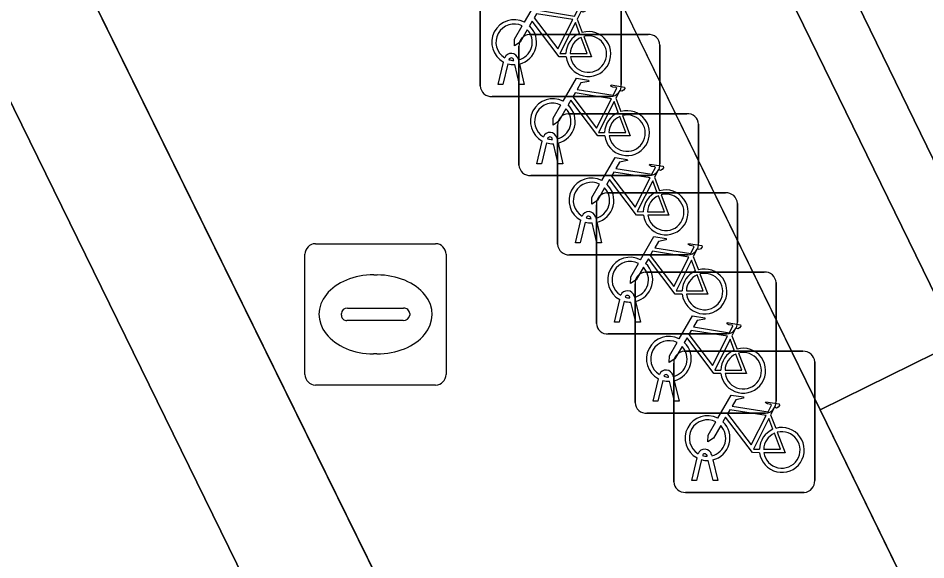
# Model space of a CAD drawing. Extents: x 160455 to 162082, y 388339 to 389736.
# Drawn here: x 160949.26 to 160955.69, y 388874.54 to 388878.37 of the extents above; entities that cross this region are included whole.
import ezdxf

# ---------------------------------------------------------------- set-up
doc = ezdxf.new("R2010")
doc.units = 0
for name, color, linetype in [('IMGEO_Fietsenrek', 7, 'Continuous'), ('IMGEO_Fietspad_gesloten', 7, 'Continuous'), ('IMGEO_Kolk', 7, 'Continuous'), ('IMGEO_Pand', 7, 'Continuous'), ('IMGEO_Voetpad_open', 7, 'Continuous')]:
    doc.layers.add(name, color=color, linetype=linetype)

msp = doc.modelspace()

# ---------------------------------------------------------------- linework, layer by layer
at = {"layer": 'IMGEO_Fietsenrek'}
for p, q in [((160952.5315, 388877.8929), (160952.5315, 388878.7338)), ((160952.5315, 388878.7338), (160952.5315, 388877.8929)), ((160953.5305, 388878.7431), (160953.5305, 388877.9022)), ((160953.5305, 388877.9022), (160953.5305, 388878.7431)), ((160953.2182, 388878.3672), (160953.2545, 388878.272)), ((160952.8799, 388878.2575), (160953.7208, 388878.2575)), ((160953.7208, 388878.2575), (160952.8799, 388878.2575)), ((160952.8055, 388877.3329), (160952.8055, 388878.1738)), ((160952.8055, 388878.1738), (160952.8055, 388877.3329)), ((160953.8045, 388878.1831), (160953.8045, 388877.3422)), ((160953.8045, 388877.3422), (160953.8045, 388878.1831)), ((160952.6585, 388877.9023), (160952.6968, 388878.0623)), ((160952.7689, 388878.0739), (160952.7679, 388878.0782)), ((160952.7996, 388878.0854), (160952.8014, 388878.0775)), ((160952.7272, 388878.0501), (160952.6919, 388877.9023)), ((160952.81, 388877.9023), (160952.7761, 388878.044)), ((160952.8084, 388878.0483), (160952.8434, 388877.9023)), ((160952.6919, 388877.9023), (160952.6585, 388877.9023)), ((160952.8434, 388877.9023), (160952.81, 388877.9023)), ((160953.4561, 388877.8185), (160952.6152, 388877.8185)), ((160952.6152, 388877.8185), (160953.4561, 388877.8185)), ((160953.4922, 388877.8072), (160953.5285, 388877.712)), ((160953.1539, 388877.6965), (160953.9948, 388877.6965)), ((160953.9948, 388877.6965), (160953.1539, 388877.6965)), ((160953.0795, 388876.7719), (160953.0795, 388877.6128)), ((160953.0795, 388877.6128), (160953.0795, 388876.7719)), ((160954.0785, 388877.6221), (160954.0785, 388876.7812)), ((160954.0785, 388876.7812), (160954.0785, 388877.6221)), ((160952.9325, 388877.3423), (160952.9708, 388877.5023)), ((160953.0012, 388877.4901), (160952.9659, 388877.3423)), ((160953.0429, 388877.5139), (160953.0419, 388877.5182)), ((160953.084, 388877.3423), (160953.0501, 388877.484)), ((160953.0736, 388877.5254), (160953.0754, 388877.5175)), ((160953.0824, 388877.4883), (160953.1174, 388877.3423)), ((160952.9659, 388877.3423), (160952.9325, 388877.3423)), ((160953.1174, 388877.3423), (160953.084, 388877.3423)), ((160953.7301, 388877.2585), (160952.8892, 388877.2585)), ((160952.8892, 388877.2585), (160953.7301, 388877.2585)), ((160953.7662, 388877.2462), (160953.8025, 388877.151)), ((160953.4289, 388877.1355), (160954.2698, 388877.1355)), ((160954.2698, 388877.1355), (160953.4289, 388877.1355)), ((160953.3545, 388876.2109), (160953.3545, 388877.0518)), ((160953.3545, 388877.0518), (160953.3545, 388876.2109)), ((160954.3535, 388877.0611), (160954.3535, 388876.2202)), ((160954.3535, 388876.2202), (160954.3535, 388877.0611)), ((160953.3476, 388876.9644), (160953.3494, 388876.9565)), ((160953.2065, 388876.7813), (160953.2448, 388876.9413)), ((160953.2752, 388876.9291), (160953.2399, 388876.7813)), ((160953.3169, 388876.9529), (160953.3159, 388876.9572)), ((160953.358, 388876.7813), (160953.3241, 388876.923)), ((160953.3564, 388876.9273), (160953.3914, 388876.7813)), ((160953.2399, 388876.7813), (160953.2065, 388876.7813)), ((160953.3914, 388876.7813), (160953.358, 388876.7813)), ((160954.0041, 388876.6975), (160953.1632, 388876.6975)), ((160953.1632, 388876.6975), (160954.0041, 388876.6975)), ((160954.0412, 388876.6852), (160954.0775, 388876.59)), ((160953.7029, 388876.5745), (160954.5438, 388876.5745)), ((160954.5438, 388876.5745), (160953.7029, 388876.5745)), ((160953.6285, 388875.6499), (160953.6285, 388876.4908)), ((160953.6285, 388876.4908), (160953.6285, 388875.6499)), ((160954.6275, 388876.5001), (160954.6275, 388875.6592)), ((160954.6275, 388875.6592), (160954.6275, 388876.5001)), ((160953.5919, 388876.3919), (160953.5909, 388876.3962)), ((160953.6226, 388876.4034), (160953.6244, 388876.3955)), ((160953.4815, 388876.2203), (160953.5198, 388876.3803)), ((160953.5502, 388876.3681), (160953.5149, 388876.2203)), ((160953.633, 388876.2203), (160953.5991, 388876.362)), ((160953.6314, 388876.3663), (160953.6664, 388876.2203)), ((160953.5149, 388876.2203), (160953.4815, 388876.2203)), ((160953.6664, 388876.2203), (160953.633, 388876.2203)), ((160954.2791, 388876.1365), (160953.4382, 388876.1365)), ((160953.4382, 388876.1365), (160954.2791, 388876.1365)), ((160954.3152, 388876.1242), (160954.3515, 388876.029)), ((160953.9769, 388876.0135), (160954.8178, 388876.0135)), ((160954.8178, 388876.0135), (160953.9769, 388876.0135)), ((160954.9015, 388875.9391), (160954.9015, 388875.0982)), ((160954.9015, 388875.0982), (160954.9015, 388875.9391)), ((160953.9025, 388875.0889), (160953.9025, 388875.9298)), ((160953.9025, 388875.9298), (160953.9025, 388875.0889)), ((160953.7555, 388875.6593), (160953.7938, 388875.8193)), ((160953.8242, 388875.8071), (160953.7889, 388875.6593)), ((160953.8659, 388875.8309), (160953.8649, 388875.8352)), ((160953.8966, 388875.8424), (160953.8984, 388875.8345)), ((160953.907, 388875.6593), (160953.8731, 388875.801)), ((160953.9054, 388875.8053), (160953.9404, 388875.6593)), ((160953.7889, 388875.6593), (160953.7555, 388875.6593)), ((160953.9404, 388875.6593), (160953.907, 388875.6593)), ((160954.5531, 388875.5755), (160953.7122, 388875.5755)), ((160953.7122, 388875.5755), (160954.5531, 388875.5755)), ((160954.5892, 388875.5632), (160954.6255, 388875.468)), ((160954.0295, 388875.0983), (160954.0678, 388875.2583)), ((160954.0982, 388875.2461), (160954.0629, 388875.0983)), ((160954.1399, 388875.2699), (160954.1389, 388875.2742)), ((160954.181, 388875.0983), (160954.1471, 388875.24)), ((160954.1706, 388875.2814), (160954.1724, 388875.2735)), ((160954.1794, 388875.2443), (160954.2144, 388875.0983)), ((160954.0629, 388875.0983), (160954.0295, 388875.0983)), ((160954.2144, 388875.0983), (160954.181, 388875.0983)), ((160954.8271, 388875.0145), (160953.9862, 388875.0145)), ((160953.9862, 388875.0145), (160954.8271, 388875.0145))]:
    msp.add_line(p, q, dxfattribs=at)
for points in [[(160952.8441, 388878.3442), (160952.9388, 388878.5077), (160953.025, 388878.4939), (160953.0267, 388878.4852), (160952.9706, 388878.4743), (160952.9444, 388878.429), (160953.1996, 388878.3882)], [(160953.1996, 388878.3882), (160953.2246, 388878.437), (160953.2195, 388878.441), (160953.1963, 388878.4447), (160953.1836, 388878.4522), (160953.1826, 388878.4553), (160953.1848, 388878.4599), (160953.2796, 388878.4448), (160953.2819, 388878.4345), (160953.2725, 388878.4221), (160953.2601, 388878.4157), (160953.2456, 388878.4219), (160953.2182, 388878.3672)], [(160953.1867, 388878.363), (160952.9299, 388878.404), (160952.9132, 388878.3752), (160953.0802, 388878.1549), (160953.1867, 388878.363)], [(160952.8648, 388878.2917), (160952.8132, 388878.2025), (160952.7733, 388878.1765), (160952.7745, 388878.224), (160952.829, 388878.3182)], [(160953.1398, 388878.0995), (160953.0901, 388878.0996), (160952.8994, 388878.3513), (160952.8804, 388878.3185)], [(160953.2347, 388878.265), (160953.2054, 388878.3418), (160953.096, 388878.1237), (160953.1387, 388878.1236)], [(160953.1687, 388878.1235), (160953.2886, 388878.1233), (160953.2454, 388878.2369)], [(160953.2652, 388878.2438), (160953.3202, 388878.0992), (160953.1701, 388878.0995)], [(160953.1181, 388877.7842), (160953.2128, 388877.9477), (160953.299, 388877.9339), (160953.3007, 388877.9252), (160953.2446, 388877.9143), (160953.2184, 388877.869), (160953.4736, 388877.8282)], [(160953.4736, 388877.8282), (160953.4986, 388877.877), (160953.4935, 388877.881), (160953.4703, 388877.8847), (160953.4576, 388877.8922), (160953.4566, 388877.8953), (160953.4588, 388877.8999), (160953.5536, 388877.8848), (160953.5559, 388877.8745), (160953.5465, 388877.8621), (160953.5341, 388877.8557), (160953.5196, 388877.8619), (160953.4922, 388877.8072)], [(160953.4607, 388877.803), (160953.2039, 388877.844), (160953.1872, 388877.8152), (160953.3542, 388877.5949), (160953.4607, 388877.803)], [(160953.1388, 388877.7317), (160953.0872, 388877.6425), (160953.0473, 388877.6165), (160953.0485, 388877.664), (160953.103, 388877.7582)], [(160953.4138, 388877.5395), (160953.3641, 388877.5396), (160953.1734, 388877.7913), (160953.1544, 388877.7585)], [(160953.5087, 388877.705), (160953.4794, 388877.7818), (160953.37, 388877.5637), (160953.4127, 388877.5636)], [(160953.4427, 388877.5635), (160953.5626, 388877.5633), (160953.5194, 388877.6769)], [(160953.5392, 388877.6838), (160953.5942, 388877.5392), (160953.4441, 388877.5395)], [(160953.3921, 388877.2232), (160953.4868, 388877.3867), (160953.573, 388877.3729), (160953.5747, 388877.3642), (160953.5186, 388877.3533), (160953.4924, 388877.308), (160953.7476, 388877.2672)], [(160953.7476, 388877.2672), (160953.7726, 388877.316), (160953.7675, 388877.32), (160953.7443, 388877.3237), (160953.7316, 388877.3312), (160953.7306, 388877.3343), (160953.7328, 388877.3389), (160953.8276, 388877.3238), (160953.8299, 388877.3135), (160953.8205, 388877.3011), (160953.8081, 388877.2947), (160953.7936, 388877.3009), (160953.7662, 388877.2462)], [(160953.6878, 388876.9785), (160953.6381, 388876.9786), (160953.4474, 388877.2303), (160953.4284, 388877.1975)], [(160953.7347, 388877.242), (160953.4779, 388877.283), (160953.4612, 388877.2542), (160953.6282, 388877.0339), (160953.7347, 388877.242)], [(160953.7827, 388877.144), (160953.7534, 388877.2208), (160953.644, 388877.0027), (160953.6867, 388877.0026)], [(160953.4128, 388877.1707), (160953.3612, 388877.0815), (160953.3213, 388877.0555), (160953.3225, 388877.103), (160953.377, 388877.1972)], [(160953.7167, 388877.0025), (160953.8366, 388877.0023), (160953.7934, 388877.1159)], [(160953.8132, 388877.1228), (160953.8682, 388876.9782), (160953.7181, 388876.9785)], [(160953.6671, 388876.6622), (160953.7618, 388876.8257), (160953.848, 388876.8119), (160953.8497, 388876.8032), (160953.7936, 388876.7923), (160953.7674, 388876.747), (160954.0226, 388876.7062)], [(160954.0226, 388876.7062), (160954.0476, 388876.755), (160954.0425, 388876.759), (160954.0193, 388876.7627), (160954.0066, 388876.7702), (160954.0056, 388876.7733), (160954.0078, 388876.7779), (160954.1026, 388876.7628), (160954.1049, 388876.7525), (160954.0955, 388876.7401), (160954.0831, 388876.7337), (160954.0686, 388876.7399), (160954.0412, 388876.6852)], [(160954.0097, 388876.681), (160953.7529, 388876.722), (160953.7362, 388876.6932), (160953.9032, 388876.4729), (160954.0097, 388876.681)], [(160953.9628, 388876.4175), (160953.9131, 388876.4176), (160953.7224, 388876.6693), (160953.7034, 388876.6365)], [(160954.0577, 388876.583), (160954.0284, 388876.6598), (160953.919, 388876.4417), (160953.9617, 388876.4416)], [(160953.6878, 388876.6097), (160953.6362, 388876.5205), (160953.5963, 388876.4945), (160953.5975, 388876.542), (160953.652, 388876.6362)], [(160953.9917, 388876.4415), (160954.1116, 388876.4413), (160954.0684, 388876.5549)], [(160954.0882, 388876.5618), (160954.1432, 388876.4172), (160953.9931, 388876.4175)], [(160953.9411, 388876.1012), (160954.0358, 388876.2647), (160954.122, 388876.2509), (160954.1237, 388876.2422), (160954.0676, 388876.2313), (160954.0414, 388876.186), (160954.2966, 388876.1452)], [(160954.2966, 388876.1452), (160954.3216, 388876.194), (160954.3165, 388876.198), (160954.2933, 388876.2017), (160954.2806, 388876.2092), (160954.2796, 388876.2123), (160954.2818, 388876.2169), (160954.3766, 388876.2018), (160954.3789, 388876.1915), (160954.3695, 388876.1791), (160954.3571, 388876.1727), (160954.3426, 388876.1789), (160954.3152, 388876.1242)], [(160954.2837, 388876.12), (160954.0269, 388876.161), (160954.0102, 388876.1322), (160954.1772, 388875.9119), (160954.2837, 388876.12)], [(160953.9618, 388876.0487), (160953.9102, 388875.9595), (160953.8703, 388875.9335), (160953.8715, 388875.981), (160953.926, 388876.0752)], [(160954.2368, 388875.8565), (160954.1871, 388875.8566), (160953.9964, 388876.1083), (160953.9774, 388876.0755)], [(160954.3317, 388876.022), (160954.3024, 388876.0988), (160954.193, 388875.8807), (160954.2357, 388875.8806)], [(160954.3622, 388876.0008), (160954.4172, 388875.8562), (160954.2671, 388875.8565)], [(160954.2657, 388875.8805), (160954.3856, 388875.8803), (160954.3424, 388875.9939)], [(160954.2151, 388875.5402), (160954.3098, 388875.7037), (160954.396, 388875.6899), (160954.3977, 388875.6812), (160954.3416, 388875.6703), (160954.3154, 388875.625), (160954.5706, 388875.5842)], [(160954.5706, 388875.5842), (160954.5956, 388875.633), (160954.5905, 388875.637), (160954.5673, 388875.6407), (160954.5546, 388875.6482), (160954.5536, 388875.6513), (160954.5558, 388875.6559), (160954.6506, 388875.6408), (160954.6529, 388875.6305), (160954.6435, 388875.6181), (160954.6311, 388875.6117), (160954.6166, 388875.6179), (160954.5892, 388875.5632)], [(160954.5577, 388875.559), (160954.3009, 388875.6), (160954.2842, 388875.5712), (160954.4512, 388875.3509), (160954.5577, 388875.559)], [(160954.2358, 388875.4877), (160954.1842, 388875.3985), (160954.1443, 388875.3725), (160954.1455, 388875.42), (160954.2, 388875.5142)], [(160954.5108, 388875.2955), (160954.4611, 388875.2956), (160954.2704, 388875.5473), (160954.2514, 388875.5145)], [(160954.6057, 388875.461), (160954.5764, 388875.5378), (160954.467, 388875.3197), (160954.5097, 388875.3196)], [(160954.5397, 388875.3195), (160954.6596, 388875.3193), (160954.6164, 388875.4329)], [(160954.6362, 388875.4398), (160954.6912, 388875.2952), (160954.5411, 388875.2955)]]:
    msp.add_lwpolyline(points, dxfattribs=at)
for centre, radius, start, end in [((160952.7711, 388878.2029), 0.159, 62.67661, 242.13685), ((160952.7711, 388878.2029), 0.129, 63.31916, 238.90302), ((160952.7711, 388878.2029), 0.159, 283.5766, 46.60424), ((160952.7711, 388878.2029), 0.129, 283.60429, 43.43025), ((160952.8832, 388878.1796), 0.0779, 92.4484, 184.28452), ((160952.8832, 388878.1796), 0.0779, 92.4484, 184.28452), ((160953.2977, 388878.1189), 0.159, 113.3408, 178.32165), ((160953.2977, 388878.1189), 0.159, 187.0065, 105.77075), ((160953.7266, 388878.1798), 0.0779, 2.4484, 94.28452), ((160953.7266, 388878.1798), 0.0779, 2.4484, 94.28452), ((160953.2977, 388878.1189), 0.129, 113.92302, 177.95563), ((160953.2977, 388878.1189), 0.129, 188.67146, 104.58832), ((160952.7509, 388878.0743), 0.0499, 12.8025, 158.69338), ((160952.7509, 388878.0743), 0.0174, 12.8025, 163.45023), ((160952.7711, 388878.2029), 0.129, 253.41502, 269.02044), ((160952.7711, 388878.2029), 0.159, 253.99666, 271.78671), ((160952.6094, 388877.8962), 0.0779, 182.4484, 274.28452), ((160952.6094, 388877.8962), 0.0779, 182.4484, 274.28452), ((160953.4528, 388877.8964), 0.0779, 272.4484, 4.28452), ((160953.4528, 388877.8964), 0.0779, 272.4484, 4.28452), ((160953.0451, 388877.6429), 0.159, 62.67661, 242.13685), ((160953.0451, 388877.6429), 0.129, 63.31916, 238.90302), ((160953.0451, 388877.6429), 0.159, 283.5766, 46.60424), ((160953.0451, 388877.6429), 0.129, 283.60429, 43.43025), ((160953.1572, 388877.6186), 0.0779, 92.4484, 184.28452), ((160953.1572, 388877.6186), 0.0779, 92.4484, 184.28452), ((160953.5717, 388877.5589), 0.159, 113.3408, 178.32165), ((160953.5717, 388877.5589), 0.159, 187.0065, 105.77075), ((160953.5717, 388877.5589), 0.129, 113.92302, 177.95563), ((160953.5717, 388877.5589), 0.129, 188.67146, 104.58832), ((160954.0006, 388877.6188), 0.0779, 2.4484, 94.28452), ((160954.0006, 388877.6188), 0.0779, 2.4484, 94.28452), ((160953.0249, 388877.5143), 0.0499, 12.8025, 158.69338), ((160953.0451, 388877.6429), 0.159, 253.99666, 271.78671), ((160953.0249, 388877.5143), 0.0174, 12.8025, 163.45023), ((160953.0451, 388877.6429), 0.129, 253.41502, 269.02044), ((160952.8834, 388877.3362), 0.0779, 182.4484, 274.28452), ((160952.8834, 388877.3362), 0.0779, 182.4484, 274.28452), ((160953.7268, 388877.3364), 0.0779, 272.4484, 4.28452), ((160953.7268, 388877.3364), 0.0779, 272.4484, 4.28452), ((160953.3191, 388877.0819), 0.159, 62.67661, 242.13685), ((160953.3191, 388877.0819), 0.129, 63.31916, 238.90302), ((160953.3191, 388877.0819), 0.129, 283.60429, 43.43025), ((160953.3191, 388877.0819), 0.159, 283.5766, 46.60424), ((160953.8457, 388876.9979), 0.159, 187.0065, 105.77075), ((160953.4322, 388877.0576), 0.0779, 92.4484, 184.28452), ((160953.4322, 388877.0576), 0.0779, 92.4484, 184.28452), ((160953.8457, 388876.9979), 0.159, 113.3408, 178.32165), ((160953.8457, 388876.9979), 0.129, 113.92302, 177.95563), ((160953.8457, 388876.9979), 0.129, 188.67146, 104.58832), ((160954.2756, 388877.0578), 0.0779, 2.4484, 94.28452), ((160954.2756, 388877.0578), 0.0779, 2.4484, 94.28452), ((160953.2989, 388876.9533), 0.0499, 12.8025, 158.69338), ((160953.2989, 388876.9533), 0.0174, 12.8025, 163.45023), ((160953.3191, 388877.0819), 0.159, 253.99666, 271.78671), ((160953.3191, 388877.0819), 0.129, 253.41502, 269.02044), ((160953.1574, 388876.7752), 0.0779, 182.4484, 274.28452), ((160953.1574, 388876.7752), 0.0779, 182.4484, 274.28452), ((160954.0008, 388876.7754), 0.0779, 272.4484, 4.28452), ((160954.0008, 388876.7754), 0.0779, 272.4484, 4.28452), ((160953.5941, 388876.5209), 0.159, 62.67661, 242.13685), ((160953.5941, 388876.5209), 0.129, 63.31916, 238.90302), ((160953.5941, 388876.5209), 0.129, 283.60429, 43.43025), ((160953.5941, 388876.5209), 0.159, 283.5766, 46.60424), ((160954.1207, 388876.4369), 0.159, 113.3408, 178.32165), ((160954.1207, 388876.4369), 0.159, 187.0065, 105.77075), ((160953.7062, 388876.4966), 0.0779, 92.4484, 184.28452), ((160953.7062, 388876.4966), 0.0779, 92.4484, 184.28452), ((160954.1207, 388876.4369), 0.129, 113.92302, 177.95563), ((160954.1207, 388876.4369), 0.129, 188.67146, 104.58832), ((160954.5496, 388876.4968), 0.0779, 2.4484, 94.28452), ((160954.5496, 388876.4968), 0.0779, 2.4484, 94.28452), ((160953.5739, 388876.3923), 0.0499, 12.8025, 158.69338), ((160953.5739, 388876.3923), 0.0174, 12.8025, 163.45023), ((160953.5941, 388876.5209), 0.129, 253.41502, 269.02044), ((160953.5941, 388876.5209), 0.159, 253.99666, 271.78671), ((160953.4324, 388876.2142), 0.0779, 182.4484, 274.28452), ((160953.4324, 388876.2142), 0.0779, 182.4484, 274.28452), ((160954.2758, 388876.2144), 0.0779, 272.4484, 4.28452), ((160954.2758, 388876.2144), 0.0779, 272.4484, 4.28452), ((160953.8681, 388875.9599), 0.159, 62.67661, 242.13685), ((160953.8681, 388875.9599), 0.129, 63.31916, 238.90302), ((160953.8681, 388875.9599), 0.159, 283.5766, 46.60424), ((160953.8681, 388875.9599), 0.129, 283.60429, 43.43025), ((160953.9802, 388875.9356), 0.0779, 92.4484, 184.28452), ((160953.9802, 388875.9356), 0.0779, 92.4484, 184.28452), ((160954.3947, 388875.8759), 0.159, 113.3408, 178.32165), ((160954.3947, 388875.8759), 0.159, 187.0065, 105.77075), ((160954.3947, 388875.8759), 0.129, 188.67146, 104.58832), ((160954.8236, 388875.9358), 0.0779, 2.4484, 94.28452), ((160954.8236, 388875.9358), 0.0779, 2.4484, 94.28452), ((160954.3947, 388875.8759), 0.129, 113.92302, 177.95563), ((160953.8479, 388875.8313), 0.0499, 12.8025, 158.69338), ((160953.8681, 388875.9599), 0.159, 253.99666, 271.78671), ((160953.8479, 388875.8313), 0.0174, 12.8025, 163.45023), ((160953.8681, 388875.9599), 0.129, 253.41502, 269.02044), ((160953.7064, 388875.6532), 0.0779, 182.4484, 274.28452), ((160953.7064, 388875.6532), 0.0779, 182.4484, 274.28452), ((160954.5498, 388875.6534), 0.0779, 272.4484, 4.28452), ((160954.5498, 388875.6534), 0.0779, 272.4484, 4.28452), ((160954.1421, 388875.3989), 0.159, 62.67661, 242.13685), ((160954.1421, 388875.3989), 0.129, 63.31916, 238.90302), ((160954.1421, 388875.3989), 0.129, 283.60429, 43.43025), ((160954.1421, 388875.3989), 0.159, 283.5766, 46.60424), ((160954.6687, 388875.3149), 0.159, 113.3408, 178.32165), ((160954.6687, 388875.3149), 0.159, 187.0065, 105.77075), ((160954.6687, 388875.3149), 0.129, 113.92302, 177.95563), ((160954.6687, 388875.3149), 0.129, 188.67146, 104.58832), ((160954.1219, 388875.2703), 0.0499, 12.8025, 158.69338), ((160954.1421, 388875.3989), 0.159, 253.99666, 271.78671), ((160954.1219, 388875.2703), 0.0174, 12.8025, 163.45023), ((160954.1421, 388875.3989), 0.129, 253.41502, 269.02044), ((160954.8238, 388875.0924), 0.0779, 272.4484, 4.28452), ((160954.8238, 388875.0924), 0.0779, 272.4484, 4.28452), ((160953.9804, 388875.0922), 0.0779, 182.4484, 274.28452), ((160953.9804, 388875.0922), 0.0779, 182.4484, 274.28452)]:
    msp.add_arc(centre, radius, start, end, dxfattribs=at)
at = {"layer": 'IMGEO_Fietspad_gesloten'}
msp.add_lwpolyline([(160955.877, 388881.838), (160955.343, 388882.949), (160953.268, 388887.192), (160951.4, 388886.278), (160953.466, 388882.047), (160954.001, 388880.949), (160965.786, 388856.765), (160967.666, 388857.68)], close=True, dxfattribs=at)
at = {"layer": 'IMGEO_Kolk'}
for p, q in [((160951.3629, 388876.7755), (160952.2151, 388876.7755)), ((160951.2885, 388875.8489), (160951.2885, 388876.7011)), ((160952.2895, 388876.7011), (160952.2895, 388875.8489)), ((160951.7765, 388876.5547), (160951.8015, 388876.5547)), ((160951.5469, 388876.2689), (160951.5469, 388876.2811)), ((160951.59, 388876.3183), (160951.9879, 388876.3183)), ((160952.031, 388876.2811), (160952.031, 388876.2689)), ((160951.9845, 388876.2317), (160951.5866, 388876.2317)), ((160951.7985, 388875.9953), (160951.7736, 388875.9953)), ((160952.2151, 388875.7745), (160951.3629, 388875.7745))]:
    msp.add_line(p, q, dxfattribs=at)
for points in [[(160951.3629, 388876.7755), (160952.2151, 388876.7755)], [(160951.2885, 388875.8489), (160951.2885, 388876.7011)], [(160952.2895, 388876.7011), (160952.2895, 388875.8489)], [(160952.2151, 388875.7745), (160951.3629, 388875.7745)]]:
    msp.add_lwpolyline(points, dxfattribs=at)
for centre, radius, start, end in [((160951.365, 388876.699), 0.0765, 91.55205, 178.44795), ((160951.365, 388876.699), 0.0765, 91.55205, 178.44795), ((160952.213, 388876.699), 0.0765, 1.55205, 88.44795), ((160952.213, 388876.699), 0.0765, 1.55205, 88.44795), ((160951.5871, 388876.2781), 0.0403, 85.87752, 175.75265), ((160951.5836, 388876.2682), 0.0366, 178.93798, 274.71019), ((160951.9884, 388876.2745), 0.043, 264.86636, 352.45326), ((160951.9924, 388876.2799), 0.0386, 1.73085, 96.63898), ((160951.365, 388875.851), 0.0765, 181.55205, 268.44795), ((160951.365, 388875.851), 0.0765, 181.55205, 268.44795), ((160952.213, 388875.851), 0.0765, 271.55205, 358.44795), ((160952.213, 388875.851), 0.0765, 271.55205, 358.44795)]:
    msp.add_arc(centre, radius, start, end, dxfattribs=at)
for centre, major_axis, ratio, start_param, end_param in [((160951.775, 388876.275), (-0.3872, 0.002), 0.722429, 4.712389, 7.853982), ((160951.8, 388876.275), (-0.3901, 0.002), 0.717154, 1.570796, 4.712389)]:
    msp.add_ellipse(centre, major_axis=major_axis, ratio=ratio, start_param=start_param, end_param=end_param, dxfattribs=at)
at = {"layer": 'IMGEO_Pand'}
msp.add_lwpolyline([(160946.404, 388883.487), (160945.527, 388885.278), (160948.262, 388886.604), (160943.082, 388897.181), (160942.472, 388898.428), (160942.027, 388899.36), (160941.582, 388900.27), (160936.655, 388897.846), (160932.67, 388906.09), (160912.86, 388896.392), (160935.895, 388849.326), (160936.395, 388848.304), (160945.056, 388852.538), (160946.265, 388853.123), (160947.36, 388853.658), (160948.706, 388850.914), (160952.208, 388852.636), (160953.666, 388853.353), (160959.714, 388856.328)], close=True, dxfattribs=at)
at = {"layer": 'IMGEO_Voetpad_open'}
for points in [[(160947.014, 388884.131), (160951.4, 388886.278), (160945.5, 388898.364), (160943.082, 388897.181), (160948.262, 388886.604), (160945.527, 388885.278), (160946.404, 388883.487), (160959.714, 388856.328), (160962.843, 388849.98), (160968.804, 388837.789), (160969.631, 388838.199)], [(160968.207, 388851.798), (160967.226, 388853.81), (160965.786, 388856.765), (160954.001, 388880.949), (160953.626, 388880.772), (160955.917, 388876.08), (160957.838, 388872.115), (160956.869, 388871.643), (160958.323, 388868.654), (160959.297, 388869.127), (160961.258, 388865.103), (160963.876, 388859.674), (160967.853, 388851.597), (160972.565, 388841.887), (160978.889, 388828.943), (160979.24, 388829.116)], [(160952.64, 388880.307), (160954.941, 388875.6), (160955.917, 388876.08), (160953.626, 388880.772)], [(160955.917, 388876.08), (160954.941, 388875.6), (160956.869, 388871.643), (160957.838, 388872.115)]]:
    msp.add_lwpolyline(points, close=True, dxfattribs=at)
msp.add_lwpolyline([(160978.413, 388827.493), (160971.593, 388841.435), (160966.856, 388851.087), (160962.94, 388859.194), (160960.29, 388864.629), (160958.323, 388868.654), (160956.869, 388871.643), (160954.941, 388875.6), (160952.64, 388880.307), (160952.119, 388881.376), (160953.466, 388882.047), (160951.4, 388886.278), (160947.014, 388884.131), (160969.631, 388838.199), (160972.262, 388839.513), (160994.015, 388795.086)], dxfattribs=at)

doc.saveas('drawing.dxf')
